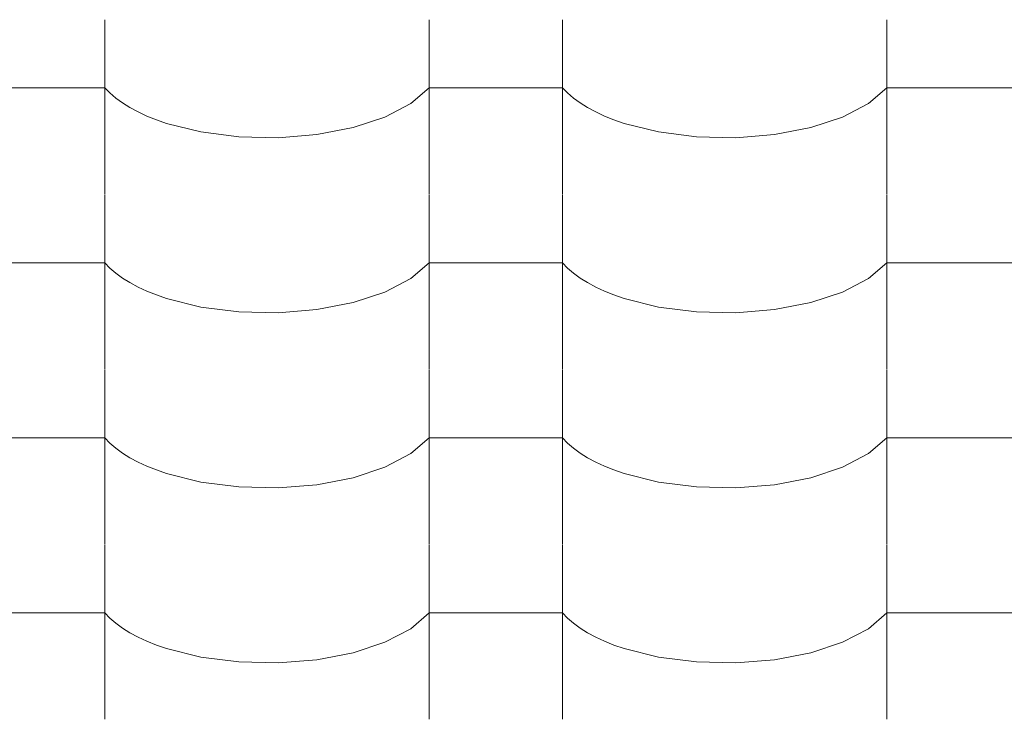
# Model space of a CAD drawing. Header units: millimetres. Extents: x -36478 to 31050, y -14815 to 11827.
# Tile 408 of 656: x -11599 to -11244, y 10428 to 10681. Entities that reach past the tile are written whole.
import ezdxf

# ---------------------------------------------------------------- set-up
doc = ezdxf.new("R2010")
doc.units = ezdxf.units.MM
doc.header["$MEASUREMENT"] = 0
doc.layers.add('Nové_Výplně - Povrchové', color=7, linetype='Continuous')

# ---------------------------------------------------------------- blocks, each defined once
blk = doc.blocks.new('*X13')
at = {"layer": 'Nové_Výplně - Povrchové', "color": 21, "linetype": 'Continuous', "lineweight": 20, "true_color": 0xffaaaa}
for p, q in [((-11568.69, 10680.59), (-11568.69, 10617.71)), ((-11451.72, 10680.59), (-11451.72, 10617.71)), ((-11403.69, 10680.59), (-11403.69, 10617.71)), ((-11286.72, 10680.59), (-11286.72, 10617.71)), ((-11592.71, 10656.06), (-11616.72, 10656.06)), ((-11568.69, 10656.06), (-11592.71, 10656.06)), ((-11568.69, 10656.06), (-11566.86, 10654.17)), ((-11566.86, 10654.17), (-11564.74, 10652.34)), ((-11458.39, 10650.37), (-11451.72, 10656.06)), ((-11427.71, 10656.06), (-11451.72, 10656.06)), ((-11403.69, 10656.06), (-11427.71, 10656.06)), ((-11403.69, 10656.06), (-11401.86, 10654.17)), ((-11401.86, 10654.17), (-11399.74, 10652.34)), ((-11293.39, 10650.37), (-11286.72, 10656.06)), ((-11262.71, 10656.06), (-11286.72, 10656.06)), ((-11238.69, 10656.06), (-11262.71, 10656.06)), ((-11564.74, 10652.34), (-11562.34, 10650.58)), ((-11562.34, 10650.58), (-11559.65, 10648.91)), ((-11467.7, 10645.51), (-11458.39, 10650.37)), ((-11399.74, 10652.34), (-11397.34, 10650.58)), ((-11397.34, 10650.58), (-11394.65, 10648.91)), ((-11302.7, 10645.51), (-11293.39, 10650.37)), ((-11559.65, 10648.91), (-11556.71, 10647.33)), ((-11556.71, 10647.33), (-11553.53, 10645.85)), ((-11394.65, 10648.91), (-11391.71, 10647.33)), ((-11391.71, 10647.33), (-11388.53, 10645.85)), ((-11553.53, 10645.85), (-11550.12, 10644.48)), ((-11550.12, 10644.48), (-11546.5, 10643.23)), ((-11546.5, 10643.23), (-11534.05, 10640.13)), ((-11479.18, 10641.71), (-11467.7, 10645.51)), ((-11388.53, 10645.85), (-11385.12, 10644.48)), ((-11385.12, 10644.48), (-11381.5, 10643.23)), ((-11381.5, 10643.23), (-11369.05, 10640.13)), ((-11314.18, 10641.71), (-11302.7, 10645.51)), ((-11534.05, 10640.13), (-11520.39, 10638.37)), ((-11506.21, 10638.05), (-11492.24, 10639.18)), ((-11492.24, 10639.18), (-11479.18, 10641.71)), ((-11369.05, 10640.13), (-11355.39, 10638.37)), ((-11341.21, 10638.05), (-11327.24, 10639.18)), ((-11327.24, 10639.18), (-11314.18, 10641.71)), ((-11520.39, 10638.37), (-11506.21, 10638.05)), ((-11355.39, 10638.37), (-11341.21, 10638.05)), ((-11568.69, 10617.49), (-11568.69, 10554.61)), ((-11451.72, 10617.49), (-11451.72, 10554.61)), ((-11403.69, 10617.49), (-11403.69, 10554.61)), ((-11286.72, 10617.49), (-11286.72, 10554.61)), ((-11592.71, 10592.96), (-11616.72, 10592.96)), ((-11568.69, 10592.96), (-11592.71, 10592.96)), ((-11568.69, 10592.96), (-11566.86, 10591.06)), ((-11566.86, 10591.06), (-11564.74, 10589.23)), ((-11458.39, 10587.27), (-11451.72, 10592.96)), ((-11427.71, 10592.96), (-11451.72, 10592.96)), ((-11403.69, 10592.96), (-11427.71, 10592.96)), ((-11403.69, 10592.96), (-11401.86, 10591.06)), ((-11401.86, 10591.06), (-11399.74, 10589.23)), ((-11293.39, 10587.27), (-11286.72, 10592.96)), ((-11262.71, 10592.96), (-11286.72, 10592.96)), ((-11238.69, 10592.96), (-11262.71, 10592.96)), ((-11564.74, 10589.23), (-11562.34, 10587.48)), ((-11562.34, 10587.48), (-11559.65, 10585.81)), ((-11467.7, 10582.4), (-11458.39, 10587.27)), ((-11399.74, 10589.23), (-11397.34, 10587.48)), ((-11397.34, 10587.48), (-11394.65, 10585.81)), ((-11302.7, 10582.4), (-11293.39, 10587.27)), ((-11559.65, 10585.81), (-11556.71, 10584.23)), ((-11556.71, 10584.23), (-11553.53, 10582.75)), ((-11553.53, 10582.75), (-11550.12, 10581.38)), ((-11479.18, 10578.61), (-11467.7, 10582.4)), ((-11394.65, 10585.81), (-11391.71, 10584.23)), ((-11391.71, 10584.23), (-11388.53, 10582.75)), ((-11388.53, 10582.75), (-11385.12, 10581.38)), ((-11314.18, 10578.61), (-11302.7, 10582.4)), ((-11550.12, 10581.38), (-11546.5, 10580.12)), ((-11546.5, 10580.12), (-11534.05, 10577.02)), ((-11385.12, 10581.38), (-11381.5, 10580.12)), ((-11381.5, 10580.12), (-11369.05, 10577.02)), ((-11534.05, 10577.02), (-11520.39, 10575.27)), ((-11520.39, 10575.27), (-11506.21, 10574.95)), ((-11506.21, 10574.95), (-11492.24, 10576.08)), ((-11492.24, 10576.08), (-11479.18, 10578.61)), ((-11369.05, 10577.02), (-11355.39, 10575.27)), ((-11355.39, 10575.27), (-11341.21, 10574.95)), ((-11341.21, 10574.95), (-11327.24, 10576.08)), ((-11327.24, 10576.08), (-11314.18, 10578.61)), ((-11568.69, 10554.38), (-11568.69, 10491.51)), ((-11451.72, 10554.38), (-11451.72, 10491.51)), ((-11403.69, 10554.38), (-11403.69, 10491.51)), ((-11286.72, 10554.38), (-11286.72, 10491.51)), ((-11592.71, 10529.85), (-11616.72, 10529.85)), ((-11568.69, 10529.85), (-11592.71, 10529.85)), ((-11568.69, 10529.85), (-11566.86, 10527.96)), ((-11458.39, 10524.16), (-11451.72, 10529.85)), ((-11427.71, 10529.85), (-11451.72, 10529.85)), ((-11403.69, 10529.85), (-11427.71, 10529.85)), ((-11403.69, 10529.85), (-11401.86, 10527.96)), ((-11293.39, 10524.16), (-11286.72, 10529.85)), ((-11262.71, 10529.85), (-11286.72, 10529.85)), ((-11238.69, 10529.85), (-11262.71, 10529.85)), ((-11566.86, 10527.96), (-11564.74, 10526.13)), ((-11564.74, 10526.13), (-11562.34, 10524.37)), ((-11401.86, 10527.96), (-11399.74, 10526.13)), ((-11399.74, 10526.13), (-11397.34, 10524.37)), ((-11562.34, 10524.37), (-11559.65, 10522.7)), ((-11559.65, 10522.7), (-11556.71, 10521.12)), ((-11467.7, 10519.3), (-11458.39, 10524.16)), ((-11397.34, 10524.37), (-11394.65, 10522.7)), ((-11394.65, 10522.7), (-11391.71, 10521.12)), ((-11302.7, 10519.3), (-11293.39, 10524.16)), ((-11556.71, 10521.12), (-11553.53, 10519.64)), ((-11553.53, 10519.64), (-11550.12, 10518.27)), ((-11479.18, 10515.5), (-11467.7, 10519.3)), ((-11391.71, 10521.12), (-11388.53, 10519.64)), ((-11388.53, 10519.64), (-11385.12, 10518.27)), ((-11314.18, 10515.5), (-11302.7, 10519.3)), ((-11550.12, 10518.27), (-11546.5, 10517.02)), ((-11546.5, 10517.02), (-11534.05, 10513.92)), ((-11492.24, 10512.98), (-11479.18, 10515.5)), ((-11385.12, 10518.27), (-11381.5, 10517.02)), ((-11381.5, 10517.02), (-11369.05, 10513.92)), ((-11327.24, 10512.98), (-11314.18, 10515.5)), ((-11534.05, 10513.92), (-11520.39, 10512.16)), ((-11520.39, 10512.16), (-11506.21, 10511.84)), ((-11506.21, 10511.84), (-11492.24, 10512.98)), ((-11369.05, 10513.92), (-11355.39, 10512.16)), ((-11355.39, 10512.16), (-11341.21, 10511.84)), ((-11341.21, 10511.84), (-11327.24, 10512.98)), ((-11568.69, 10491.28), (-11568.69, 10428.4)), ((-11451.72, 10491.28), (-11451.72, 10428.4)), ((-11403.69, 10491.28), (-11403.69, 10428.4)), ((-11286.72, 10491.28), (-11286.72, 10428.4)), ((-11592.71, 10466.75), (-11616.72, 10466.75)), ((-11568.69, 10466.75), (-11592.71, 10466.75)), ((-11568.69, 10466.75), (-11566.86, 10464.85)), ((-11458.39, 10461.06), (-11451.72, 10466.75)), ((-11427.71, 10466.75), (-11451.72, 10466.75)), ((-11403.69, 10466.75), (-11427.71, 10466.75)), ((-11403.69, 10466.75), (-11401.86, 10464.85)), ((-11293.39, 10461.06), (-11286.72, 10466.75)), ((-11262.71, 10466.75), (-11286.72, 10466.75)), ((-11238.69, 10466.75), (-11262.71, 10466.75)), ((-11566.86, 10464.85), (-11564.74, 10463.02)), ((-11564.74, 10463.02), (-11562.34, 10461.27)), ((-11401.86, 10464.85), (-11399.74, 10463.02)), ((-11399.74, 10463.02), (-11397.34, 10461.27)), ((-11562.34, 10461.27), (-11559.65, 10459.6)), ((-11559.65, 10459.6), (-11556.71, 10458.02)), ((-11467.7, 10456.19), (-11458.39, 10461.06)), ((-11397.34, 10461.27), (-11394.65, 10459.6)), ((-11394.65, 10459.6), (-11391.71, 10458.02)), ((-11302.7, 10456.19), (-11293.39, 10461.06)), ((-11556.71, 10458.02), (-11553.53, 10456.54)), ((-11553.53, 10456.54), (-11550.12, 10455.17)), ((-11550.12, 10455.17), (-11546.5, 10453.92)), ((-11479.18, 10452.4), (-11467.7, 10456.19)), ((-11391.71, 10458.02), (-11388.53, 10456.54)), ((-11388.53, 10456.54), (-11385.12, 10455.17)), ((-11385.12, 10455.17), (-11381.5, 10453.92)), ((-11314.18, 10452.4), (-11302.7, 10456.19)), ((-11546.5, 10453.92), (-11534.05, 10450.81)), ((-11492.24, 10449.87), (-11479.18, 10452.4)), ((-11381.5, 10453.92), (-11369.05, 10450.81)), ((-11327.24, 10449.87), (-11314.18, 10452.4)), ((-11534.05, 10450.81), (-11520.39, 10449.06)), ((-11520.39, 10449.06), (-11506.21, 10448.74)), ((-11506.21, 10448.74), (-11492.24, 10449.87)), ((-11369.05, 10450.81), (-11355.39, 10449.06)), ((-11355.39, 10449.06), (-11341.21, 10448.74)), ((-11341.21, 10448.74), (-11327.24, 10449.87))]:
    blk.add_line(p, q, dxfattribs=at)
blk = doc.blocks.new('výplň_6_1', base_point=(0, 0))
at = {"layer": 'Nové_Výplně - Povrchové', "color": 21, "linetype": 'Continuous', "lineweight": 20, "true_color": 0xffaaaa}
blk.add_blockref('*X13', (0, 0), dxfattribs=at)

msp = doc.modelspace()

# ---------------------------------------------------------------- block references
at = {"layer": 'Nové_Výplně - Povrchové', "color": 21, "linetype": 'Continuous', "lineweight": 20, "true_color": 0xffaaaa}
msp.add_blockref('výplň_6_1', (0, 0), dxfattribs=at)

doc.saveas('drawing.dxf')
